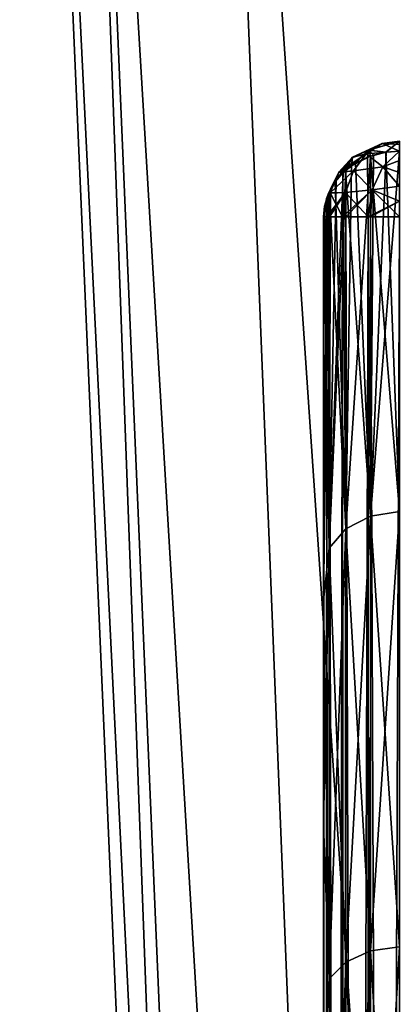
# Model space of a CAD drawing. Header units: millimetres. Extents: x -182 to 217, y -96 to 236.
# Tile 389 of 458: x 145.5 to 146.98, y 11.27 to 15.15. Entities that reach past the tile are written whole.
import ezdxf

# ---------------------------------------------------------------- set-up
doc = ezdxf.new("R2010")
doc.units = ezdxf.units.MM
doc.header["$LTSCALE"] = 52.148148
for name, color, linetype in [('1001', 7, 'CONTINUOUS'), ('1015', 7, 'CONTINUOUS'), ('892', 7, 'CONTINUOUS'), ('901', 7, 'CONTINUOUS'), ('903', 7, 'CONTINUOUS'), ('908', 7, 'CONTINUOUS'), ('909', 7, 'CONTINUOUS'), ('917', 7, 'CONTINUOUS'), ('918', 7, 'CONTINUOUS'), ('999', 7, 'CONTINUOUS')]:
    doc.layers.add(name, color=color, linetype=linetype)

msp = doc.modelspace()

# ---------------------------------------------------------------- linework, layer by layer
at = {"layer": '1001', "color": 7, "linetype": 'CONTINUOUS', "true_color": 0xaaaaaa}
for points in [[(146.6759, -7.0434, 6), (145.5, 20, 6), (145.6785, 20, 3.9596), (146.6759, -7.0434, 6)], [(146.6759, -7.0434, 6), (145.6785, 20, 3.9596), (146.8312, -7.0434, 4.1943), (146.6759, -7.0434, 6)], [(145.6785, 20, 3.9596), (146.2086, 20, 1.9813), (147.2926, -7.0434, 2.4416), (145.6785, 20, 3.9596)], [(146.8312, -7.0434, 4.1943), (145.6785, 20, 3.9596), (147.2926, -7.0434, 2.4416), (146.8312, -7.0434, 4.1943)], [(146.2086, 20, 1.9813), (147.0742, 20, 0.125), (148.0465, -7.0434, 0.7935), (146.2086, 20, 1.9813)], [(147.2926, -7.0434, 2.4416), (146.2086, 20, 1.9813), (148.0465, -7.0434, 0.7935), (147.2926, -7.0434, 2.4416)]]:
    msp.add_3dface(points, dxfattribs=at)
at = {"layer": '1015', "color": 7, "linetype": 'CONTINUOUS', "true_color": 0xaaaaaa}
for points in [[(146.7, 14.376, 14.3), (146.7, -14.376, 14.3), (146.7, 12.8633, 16.4926), (146.7, 14.376, 14.3)], [(146.7, -14.376, 14.3), (146.7, 11.9765, 17.4945), (146.7, 12.8633, 16.4926), (146.7, -14.376, 14.3)], [(146.7, -14.376, 14.3), (146.7, 11.012, 18.4216), (146.7, 11.9765, 17.4945), (146.7, -14.376, 14.3)]]:
    msp.add_3dface(points, dxfattribs=at)
at = {"layer": '892', "color": 7, "linetype": 'CONTINUOUS', "true_color": 0xaaaaaa}
for points in [[(146.7, -14.376, -2.3), (146.7, 14.376, -2.3), (146.7, -12.8633, -4.4926), (146.7, -14.376, -2.3)], [(146.7, -12.8633, -4.4926), (146.7, 14.376, -2.3), (146.7, -11.9765, -5.4945), (146.7, -12.8633, -4.4926)], [(146.7, -11.9765, -5.4945), (146.7, 14.376, -2.3), (146.7, -11.012, -6.4216), (146.7, -11.9765, -5.4945)], [(146.7, -11.012, -6.4216), (146.7, 14.376, -2.3), (146.7, -8.8762, -8.0276), (146.7, -11.012, -6.4216)], [(146.7, -8.8762, -8.0276), (146.7, 14.376, -2.3), (146.7, -7.7179, -8.6967), (146.7, -8.8762, -8.0276)], [(146.7, -7.7179, -8.6967), (146.7, 14.376, -2.3), (146.7, -6.5097, -9.2704), (146.7, -7.7179, -8.6967)], [(146.7, -6.5097, -9.2704), (146.7, 14.376, -2.3), (146.7, -5.2592, -9.7449), (146.7, -6.5097, -9.2704)], [(146.7, -5.2592, -9.7449), (146.7, 14.376, -2.3), (146.7, -3.9746, -10.1172), (146.7, -5.2592, -9.7449)], [(146.7, -3.9746, -10.1172), (146.7, 14.376, -2.3), (146.7, -2.6641, -10.3848), (146.7, -3.9746, -10.1172)], [(146.7, -2.6641, -10.3848), (146.7, 14.376, -2.3), (146.7, -1.3364, -10.5461), (146.7, -2.6641, -10.3848)], [(146.7, -1.3364, -10.5461), (146.7, 14.376, -2.3), (146.7, 0, -10.6), (146.7, -1.3364, -10.5461)], [(146.7, 0, -10.6), (146.7, 14.376, -2.3), (146.7, 1.3364, -10.5461), (146.7, 0, -10.6)], [(146.7, 1.3364, -10.5461), (146.7, 14.376, -2.3), (146.7, 2.6641, -10.3848), (146.7, 1.3364, -10.5461)], [(146.7, 2.6641, -10.3848), (146.7, 14.376, -2.3), (146.7, 3.9746, -10.1172), (146.7, 2.6641, -10.3848)], [(146.7, 3.9746, -10.1172), (146.7, 14.376, -2.3), (146.7, 5.2592, -9.7449), (146.7, 3.9746, -10.1172)], [(146.7, 5.2592, -9.7449), (146.7, 14.376, -2.3), (146.7, 6.5097, -9.2704), (146.7, 5.2592, -9.7449)], [(146.7, 6.5097, -9.2704), (146.7, 14.376, -2.3), (146.7, 7.7179, -8.6967), (146.7, 6.5097, -9.2704)], [(146.7, 7.7179, -8.6967), (146.7, 14.376, -2.3), (146.7, 8.8762, -8.0276), (146.7, 7.7179, -8.6967)], [(146.7, 8.8762, -8.0276), (146.7, 14.376, -2.3), (146.7, 11.012, -6.4216), (146.7, 8.8762, -8.0276)], [(146.7, 11.012, -6.4216), (146.7, 14.376, -2.3), (146.7, 11.9765, -5.4945), (146.7, 11.012, -6.4216)], [(146.7, 11.9765, -5.4945), (146.7, 14.376, -2.3), (146.7, 12.8633, -4.4926), (146.7, 11.9765, -5.4945)]]:
    msp.add_3dface(points, dxfattribs=at)
at = {"layer": '901', "color": 7, "linetype": 'CONTINUOUS', "true_color": 0xaaaaaa}
for points in [[(146.7, 14.376, -2.3), (146.7, -14.376, -2.3), (146.7131, -14.376, -2.2122), (146.7, 14.376, -2.3)], [(146.7, 14.376, -2.3), (146.7131, -14.376, -2.2122), (146.7132, 14.376, -2.212), (146.7, 14.376, -2.3)], [(146.7131, -14.376, -2.2122), (146.7228, -14.376, -2.1852), (146.7132, 14.376, -2.212), (146.7131, -14.376, -2.2122)], [(146.7132, 14.376, -2.212), (146.7228, -14.376, -2.1852), (146.7228, 14.376, -2.1852), (146.7132, 14.376, -2.212)], [(146.7228, -14.376, -2.1852), (146.7748, -14.376, -2.1018), (146.7228, 14.376, -2.1852), (146.7228, -14.376, -2.1852)], [(146.7228, 14.376, -2.1852), (146.7748, -14.376, -2.1018), (146.7749, 14.376, -2.1016), (146.7228, 14.376, -2.1852)], [(146.7748, -14.376, -2.1018), (146.7879, -14.376, -2.0879), (146.7749, 14.376, -2.1016), (146.7748, -14.376, -2.1018)], [(146.7749, 14.376, -2.1016), (146.7879, -14.376, -2.0879), (146.7879, 14.376, -2.0879), (146.7749, 14.376, -2.1016)], [(146.7879, -14.376, -2.0879), (146.8765, -14.376, -2.0266), (146.7879, 14.376, -2.0879), (146.7879, -14.376, -2.0879)], [(146.7879, 14.376, -2.0879), (146.8765, -14.376, -2.0266), (146.8767, 14.376, -2.0265), (146.7879, 14.376, -2.0879)], [(146.8765, -14.376, -2.0266), (146.8852, -14.376, -2.0228), (146.8767, 14.376, -2.0265), (146.8765, -14.376, -2.0266)], [(146.8767, 14.376, -2.0265), (146.8852, -14.376, -2.0228), (146.8852, 14.376, -2.0228), (146.8767, 14.376, -2.0265)], [(147, -14.376, -2), (147, 14.376, -2), (146.8852, 14.376, -2.0228), (147, -14.376, -2)], [(146.8852, -14.376, -2.0228), (147, -14.376, -2), (146.8852, 14.376, -2.0228), (146.8852, -14.376, -2.0228)]]:
    msp.add_3dface(points, dxfattribs=at)
at = {"layer": '903', "color": 7, "linetype": 'CONTINUOUS', "true_color": 0xaaaaaa}
for points in [[(146.7, 14.376, 14.3), (146.7131, 14.376, 14.2122), (146.7, -14.376, 14.3), (146.7, 14.376, 14.3)], [(146.7, -14.376, 14.3), (146.7131, 14.376, 14.2122), (146.7132, -14.376, 14.212), (146.7, -14.376, 14.3)], [(146.7131, 14.376, 14.2122), (146.7228, 14.376, 14.1852), (146.7132, -14.376, 14.212), (146.7131, 14.376, 14.2122)], [(146.7132, -14.376, 14.212), (146.7228, 14.376, 14.1852), (146.7228, -14.376, 14.1852), (146.7132, -14.376, 14.212)], [(146.7228, 14.376, 14.1852), (146.7748, 14.376, 14.1018), (146.7228, -14.376, 14.1852), (146.7228, 14.376, 14.1852)], [(146.7228, -14.376, 14.1852), (146.7748, 14.376, 14.1018), (146.7749, -14.376, 14.1016), (146.7228, -14.376, 14.1852)], [(146.7748, 14.376, 14.1018), (146.7879, 14.376, 14.0879), (146.7749, -14.376, 14.1016), (146.7748, 14.376, 14.1018)], [(146.7749, -14.376, 14.1016), (146.7879, 14.376, 14.0879), (146.7879, -14.376, 14.0879), (146.7749, -14.376, 14.1016)], [(146.7879, 14.376, 14.0879), (146.8765, 14.376, 14.0266), (146.7879, -14.376, 14.0879), (146.7879, 14.376, 14.0879)], [(146.7879, -14.376, 14.0879), (146.8765, 14.376, 14.0266), (146.8767, -14.376, 14.0265), (146.7879, -14.376, 14.0879)], [(146.8765, 14.376, 14.0266), (146.8852, 14.376, 14.0228), (146.8767, -14.376, 14.0265), (146.8765, 14.376, 14.0266)], [(146.8767, -14.376, 14.0265), (146.8852, 14.376, 14.0228), (146.8852, -14.376, 14.0228), (146.8767, -14.376, 14.0265)], [(147, 14.376, 14), (147, -14.376, 14), (146.8852, -14.376, 14.0228), (147, 14.376, 14)], [(146.8852, 14.376, 14.0228), (147, 14.376, 14), (146.8852, -14.376, 14.0228), (146.8852, 14.376, 14.0228)]]:
    msp.add_3dface(points, dxfattribs=at)
at = {"layer": '908', "color": 7, "linetype": 'CONTINUOUS', "true_color": 0xaaaaaa}
for points in [[(146.8139, 14.6109, 14.313), (146.8786, 14.6391, 14.3777), (146.9314, 14.6651, 14.2584), (146.8139, 14.6109, 14.313)], [(146.8687, 14.6248, 14.1957), (146.8139, 14.6109, 14.313), (146.9314, 14.6651, 14.2584), (146.8687, 14.6248, 14.1957)], [(147, 14.6348, 14.1481), (146.8687, 14.6248, 14.1957), (146.9314, 14.6651, 14.2584), (147, 14.6348, 14.1481)], [(147, 14.6748, 14.327), (146.8786, 14.6391, 14.3777), (146.9468, 14.6317, 14.4476), (147, 14.6748, 14.327)], [(146.8786, 14.6391, 14.3777), (147, 14.6748, 14.327), (146.9314, 14.6651, 14.2584), (146.8786, 14.6391, 14.3777)], [(147, 14.6748, 14.327), (147, 14.6611, 14.2064), (146.9314, 14.6651, 14.2584), (147, 14.6748, 14.327)], [(147, 14.6611, 14.2064), (147, 14.6348, 14.1481), (146.9314, 14.6651, 14.2584), (147, 14.6611, 14.2064)], [(147, 14.6744, 14.3309), (147, 14.6748, 14.327), (146.9468, 14.6317, 14.4476), (147, 14.6744, 14.3309)], [(147, 14.6358, 14.45), (147, 14.6744, 14.3309), (146.9468, 14.6317, 14.4476), (147, 14.6358, 14.45)], [(146.8139, 14.6109, 14.313), (146.7605, 14.5521, 14.2596), (146.7494, 14.5189, 14.3825), (146.8139, 14.6109, 14.313)], [(146.7768, 14.5496, 14.4002), (146.8139, 14.6109, 14.313), (146.7494, 14.5189, 14.3825), (146.7768, 14.5496, 14.4002)], [(146.7605, 14.5521, 14.2596), (146.8139, 14.6109, 14.313), (146.8687, 14.6248, 14.1957), (146.7605, 14.5521, 14.2596)], [(146.8184, 14.5581, 14.1455), (146.7605, 14.5521, 14.2596), (146.8687, 14.6248, 14.1957), (146.8184, 14.5581, 14.1455)], [(146.7876, 14.5595, 14.4059), (146.8139, 14.6109, 14.313), (146.7768, 14.5496, 14.4002), (146.7876, 14.5595, 14.4059)], [(146.8103, 14.5773, 14.4162), (146.8139, 14.6109, 14.313), (146.7876, 14.5595, 14.4059), (146.8103, 14.5773, 14.4162)], [(146.8786, 14.6391, 14.3777), (146.8139, 14.6109, 14.313), (146.8103, 14.5773, 14.4162), (146.8786, 14.6391, 14.3777)], [(146.8848, 14.6159, 14.4385), (146.8786, 14.6391, 14.3777), (146.8103, 14.5773, 14.4162), (146.8848, 14.6159, 14.4385)], [(146.8184, 14.5581, 14.1455), (146.8687, 14.6248, 14.1957), (146.9337, 14.5732, 14.0839), (146.8184, 14.5581, 14.1455)], [(146.8687, 14.6248, 14.1957), (147, 14.6348, 14.1481), (146.9337, 14.5732, 14.0839), (146.8687, 14.6248, 14.1957)], [(146.9468, 14.6317, 14.4476), (146.8786, 14.6391, 14.3777), (146.8967, 14.6199, 14.4408), (146.9468, 14.6317, 14.4476)], [(146.8967, 14.6199, 14.4408), (146.8786, 14.6391, 14.3777), (146.8848, 14.6159, 14.4385), (146.8967, 14.6199, 14.4408)], [(147, 14.6348, 14.1481), (147, 14.5512, 14.0565), (146.9337, 14.5732, 14.0839), (147, 14.6348, 14.1481)], [(146.8913, 14.4826, 14.0415), (146.8184, 14.5581, 14.1455), (146.9337, 14.5732, 14.0839), (146.8913, 14.4826, 14.0415)], [(147, 14.4966, 14.0253), (146.8913, 14.4826, 14.0415), (146.9337, 14.5732, 14.0839), (147, 14.4966, 14.0253)], [(147, 14.5512, 14.0565), (147, 14.4966, 14.0253), (146.9337, 14.5732, 14.0839), (147, 14.5512, 14.0565)], [(146.7254, 14.4702, 14.2245), (146.7605, 14.5521, 14.2596), (146.8184, 14.5581, 14.1455), (146.7254, 14.4702, 14.2245)], [(146.786, 14.4722, 14.113), (146.7254, 14.4702, 14.2245), (146.8184, 14.5581, 14.1455), (146.786, 14.4722, 14.113)], [(146.7605, 14.5521, 14.2596), (146.7254, 14.4702, 14.2245), (146.7275, 14.4847, 14.3627), (146.7605, 14.5521, 14.2596)], [(146.7494, 14.5189, 14.3825), (146.7605, 14.5521, 14.2596), (146.7275, 14.4847, 14.3627), (146.7494, 14.5189, 14.3825)], [(146.786, 14.4722, 14.113), (146.8184, 14.5581, 14.1455), (146.8913, 14.4826, 14.0415), (146.786, 14.4722, 14.113)], [(147, 14.4966, 14.0253), (147, 14.4374, 14.0064), (146.8913, 14.4826, 14.0415), (147, 14.4966, 14.0253)], [(146.7227, 14.4752, 14.3573), (146.7254, 14.4702, 14.2245), (146.7117, 14.4478, 14.3414), (146.7227, 14.4752, 14.3573)], [(146.7254, 14.4702, 14.2245), (146.7131, 14.376, 14.2122), (146.7117, 14.4478, 14.3414), (146.7254, 14.4702, 14.2245)], [(146.7228, 14.376, 14.1852), (146.7131, 14.376, 14.2122), (146.7254, 14.4702, 14.2245), (146.7228, 14.376, 14.1852)], [(146.7275, 14.4847, 14.3627), (146.7254, 14.4702, 14.2245), (146.7227, 14.4752, 14.3573), (146.7275, 14.4847, 14.3627)], [(146.7748, 14.376, 14.1018), (146.7228, 14.376, 14.1852), (146.7254, 14.4702, 14.2245), (146.7748, 14.376, 14.1018)], [(146.7748, 14.376, 14.1018), (146.7254, 14.4702, 14.2245), (146.786, 14.4722, 14.113), (146.7748, 14.376, 14.1018)], [(146.7879, 14.376, 14.0879), (146.7748, 14.376, 14.1018), (146.786, 14.4722, 14.113), (146.7879, 14.376, 14.0879)], [(146.8765, 14.376, 14.0266), (146.786, 14.4722, 14.113), (146.8913, 14.4826, 14.0415), (146.8765, 14.376, 14.0266)], [(146.8765, 14.376, 14.0266), (146.7879, 14.376, 14.0879), (146.786, 14.4722, 14.113), (146.8765, 14.376, 14.0266)], [(146.8852, 14.376, 14.0228), (146.8765, 14.376, 14.0266), (146.8913, 14.4826, 14.0415), (146.8852, 14.376, 14.0228)], [(147, 14.376, 14), (146.8852, 14.376, 14.0228), (146.8913, 14.4826, 14.0415), (147, 14.376, 14)], [(147, 14.4374, 14.0064), (147, 14.376, 14), (146.8913, 14.4826, 14.0415), (147, 14.4374, 14.0064)], [(146.7131, 14.376, 14.2122), (146.7, 14.376, 14.3), (146.7117, 14.4478, 14.3414), (146.7131, 14.376, 14.2122)]]:
    msp.add_3dface(points, dxfattribs=at)
at = {"layer": '909', "color": 7, "linetype": 'CONTINUOUS', "true_color": 0xaaaaaa}
for points in [[(146.8848, 14.6159, 14.4385), (146.8103, 14.5773, 14.4162), (146.7878, 13.1442, 16.4821), (146.8848, 14.6159, 14.4385)], [(146.8852, 13.1951, 16.5227), (146.8848, 14.6159, 14.4385), (146.7878, 13.1442, 16.4821), (146.8852, 13.1951, 16.5227)], [(146.8967, 14.6199, 14.4408), (146.8848, 14.6159, 14.4385), (146.8852, 13.1951, 16.5227), (146.8967, 14.6199, 14.4408)], [(147, 13.213, 16.537), (147, 14.6358, 14.45), (146.8852, 13.1951, 16.5227), (147, 13.213, 16.537)], [(147, 14.6358, 14.45), (146.9468, 14.6317, 14.4476), (146.8852, 13.1951, 16.5227), (147, 14.6358, 14.45)], [(146.9468, 14.6317, 14.4476), (146.8967, 14.6199, 14.4408), (146.8852, 13.1951, 16.5227), (146.9468, 14.6317, 14.4476)], [(146.8103, 14.5773, 14.4162), (146.7876, 14.5595, 14.4059), (146.7878, 13.1442, 16.4821), (146.8103, 14.5773, 14.4162)], [(146.7876, 14.5595, 14.4059), (146.7768, 14.5496, 14.4002), (146.7227, 13.068, 16.4214), (146.7876, 14.5595, 14.4059)], [(146.7876, 14.5595, 14.4059), (146.7227, 13.068, 16.4214), (146.7878, 13.1442, 16.4821), (146.7876, 14.5595, 14.4059)], [(146.7768, 14.5496, 14.4002), (146.7494, 14.5189, 14.3825), (146.7227, 13.068, 16.4214), (146.7768, 14.5496, 14.4002)], [(146.7494, 14.5189, 14.3825), (146.7275, 14.4847, 14.3627), (146.7227, 13.068, 16.4214), (146.7494, 14.5189, 14.3825)], [(146.7227, 14.4752, 14.3573), (146.7117, 14.4478, 14.3414), (146.7, 12.8633, 16.4926), (146.7227, 14.4752, 14.3573)], [(146.7227, 14.4752, 14.3573), (146.7, 12.8633, 16.4926), (146.7227, 13.068, 16.4214), (146.7227, 14.4752, 14.3573)], [(146.7275, 14.4847, 14.3627), (146.7227, 14.4752, 14.3573), (146.7227, 13.068, 16.4214), (146.7275, 14.4847, 14.3627)], [(146.7117, 14.4478, 14.3414), (146.7, 14.376, 14.3), (146.7, 12.8633, 16.4926), (146.7117, 14.4478, 14.3414)], [(147, 11.4949, 18.3886), (147, 13.213, 16.537), (146.8852, 11.4794, 18.3718), (147, 11.4949, 18.3886)], [(146.8852, 11.4794, 18.3718), (147, 13.213, 16.537), (146.8852, 13.1951, 16.5227), (146.8852, 11.4794, 18.3718)], [(146.8852, 11.4794, 18.3718), (146.8852, 13.1951, 16.5227), (146.7878, 11.4351, 18.3241), (146.8852, 11.4794, 18.3718)], [(146.8852, 13.1951, 16.5227), (146.7878, 13.1442, 16.4821), (146.7878, 11.4351, 18.3241), (146.8852, 13.1951, 16.5227)], [(146.7227, 13.068, 16.4214), (146.7227, 11.3688, 18.2527), (146.7878, 13.1442, 16.4821), (146.7227, 13.068, 16.4214)], [(146.7878, 13.1442, 16.4821), (146.7227, 11.3688, 18.2527), (146.7878, 11.4351, 18.3241), (146.7878, 13.1442, 16.4821)], [(146.7, 12.8633, 16.4926), (146.7, 11.9765, 17.4945), (146.7227, 13.068, 16.4214), (146.7, 12.8633, 16.4926)], [(146.7227, 13.068, 16.4214), (146.7, 11.9765, 17.4945), (146.7227, 11.3688, 18.2527), (146.7227, 13.068, 16.4214)], [(146.7, 11.9765, 17.4945), (146.7, 11.012, 18.4216), (146.7227, 11.3688, 18.2527), (146.7, 11.9765, 17.4945)], [(146.8852, 9.5072, 19.9446), (146.8852, 11.4794, 18.3718), (146.7878, 9.4706, 19.8908), (146.8852, 9.5072, 19.9446)], [(146.8852, 11.4794, 18.3718), (146.7878, 11.4351, 18.3241), (146.7878, 9.4706, 19.8908), (146.8852, 11.4794, 18.3718)], [(147, 9.5201, 19.9634), (147, 11.4949, 18.3886), (146.8852, 9.5072, 19.9446), (147, 9.5201, 19.9634)], [(146.8852, 9.5072, 19.9446), (147, 11.4949, 18.3886), (146.8852, 11.4794, 18.3718), (146.8852, 9.5072, 19.9446)], [(146.7227, 11.3688, 18.2527), (146.7227, 9.4157, 19.8102), (146.7878, 11.4351, 18.3241), (146.7227, 11.3688, 18.2527)], [(146.7878, 11.4351, 18.3241), (146.7227, 9.4157, 19.8102), (146.7878, 9.4706, 19.8908), (146.7878, 11.4351, 18.3241)], [(146.7227, 11.3688, 18.2527), (146.7, 11.012, 18.4216), (146.7227, 9.4157, 19.8102), (146.7227, 11.3688, 18.2527)]]:
    msp.add_3dface(points, dxfattribs=at)
at = {"layer": '917', "color": 7, "linetype": 'CONTINUOUS', "true_color": 0xaaaaaa}
for points in [[(146.8852, 13.1951, -4.5227), (146.8262, 14.5878, -2.4223), (146.873, 14.6114, -2.4359), (146.8852, 13.1951, -4.5227)], [(146.8849, 14.616, -2.4385), (146.8852, 13.1951, -4.5227), (146.873, 14.6114, -2.4359), (146.8849, 14.616, -2.4385)], [(146.9459, 14.6316, -2.4475), (147, 13.213, -4.537), (146.8849, 14.616, -2.4385), (146.9459, 14.6316, -2.4475)], [(146.8849, 14.616, -2.4385), (147, 13.213, -4.537), (146.8852, 13.1951, -4.5227), (146.8849, 14.616, -2.4385)], [(147, 14.6358, -2.45), (147, 13.213, -4.537), (146.9459, 14.6316, -2.4475), (147, 14.6358, -2.45)], [(146.8852, 13.1951, -4.5227), (146.7872, 14.5591, -2.4057), (146.8262, 14.5878, -2.4223), (146.8852, 13.1951, -4.5227)], [(146.7878, 13.1442, -4.4821), (146.7462, 14.5145, -2.38), (146.7765, 14.5494, -2.4001), (146.7878, 13.1442, -4.4821)], [(146.7872, 14.5591, -2.4057), (146.7878, 13.1442, -4.4821), (146.7765, 14.5494, -2.4001), (146.7872, 14.5591, -2.4057)], [(146.8852, 13.1951, -4.5227), (146.7878, 13.1442, -4.4821), (146.7872, 14.5591, -2.4057), (146.8852, 13.1951, -4.5227)], [(146.7228, 14.4753, -2.3573), (146.7462, 14.5145, -2.38), (146.7878, 13.1442, -4.4821), (146.7228, 14.4753, -2.3573)], [(146.7182, 14.4652, -2.3515), (146.7227, 13.068, -4.4214), (146.7041, 14.4187, -2.3247), (146.7182, 14.4652, -2.3515)], [(146.7228, 14.4753, -2.3573), (146.7227, 13.068, -4.4214), (146.7182, 14.4652, -2.3515), (146.7228, 14.4753, -2.3573)], [(146.7227, 13.068, -4.4214), (146.7228, 14.4753, -2.3573), (146.7878, 13.1442, -4.4821), (146.7227, 13.068, -4.4214)], [(146.7227, 13.068, -4.4214), (146.7, 14.376, -2.3), (146.7041, 14.4187, -2.3247), (146.7227, 13.068, -4.4214)], [(146.7, 12.8633, -4.4926), (146.7, 14.376, -2.3), (146.7227, 13.068, -4.4214), (146.7, 12.8633, -4.4926)], [(147, 13.213, -4.537), (147, 11.4949, -6.3886), (146.8852, 13.1951, -4.5227), (147, 13.213, -4.537)], [(146.8852, 13.1951, -4.5227), (146.8852, 11.4794, -6.3718), (146.7878, 13.1442, -4.4821), (146.8852, 13.1951, -4.5227)], [(146.8852, 13.1951, -4.5227), (147, 11.4949, -6.3886), (146.8852, 11.4794, -6.3718), (146.8852, 13.1951, -4.5227)], [(146.7878, 11.4351, -6.3241), (146.7227, 13.068, -4.4214), (146.7878, 13.1442, -4.4821), (146.7878, 11.4351, -6.3241)], [(146.8852, 11.4794, -6.3718), (146.7878, 11.4351, -6.3241), (146.7878, 13.1442, -4.4821), (146.8852, 11.4794, -6.3718)], [(146.7227, 11.3688, -6.2527), (146.7, 12.8633, -4.4926), (146.7227, 13.068, -4.4214), (146.7227, 11.3688, -6.2527)], [(146.7227, 11.3688, -6.2527), (146.7227, 13.068, -4.4214), (146.7878, 11.4351, -6.3241), (146.7227, 11.3688, -6.2527)], [(146.7, 11.9765, -5.4945), (146.7, 12.8633, -4.4926), (146.7227, 11.3688, -6.2527), (146.7, 11.9765, -5.4945)], [(146.7, 11.012, -6.4216), (146.7, 11.9765, -5.4945), (146.7227, 11.3688, -6.2527), (146.7, 11.012, -6.4216)], [(146.8852, 11.4794, -6.3718), (146.8852, 9.5072, -7.9446), (146.7878, 11.4351, -6.3241), (146.8852, 11.4794, -6.3718)], [(147, 11.4949, -6.3886), (147, 9.5201, -7.9634), (146.8852, 11.4794, -6.3718), (147, 11.4949, -6.3886)], [(146.8852, 11.4794, -6.3718), (147, 9.5201, -7.9634), (146.8852, 9.5072, -7.9446), (146.8852, 11.4794, -6.3718)], [(146.7878, 9.4706, -7.8908), (146.7227, 11.3688, -6.2527), (146.7878, 11.4351, -6.3241), (146.7878, 9.4706, -7.8908)], [(146.8852, 9.5072, -7.9446), (146.7878, 9.4706, -7.8908), (146.7878, 11.4351, -6.3241), (146.8852, 9.5072, -7.9446)], [(146.7227, 9.4157, -7.8102), (146.7, 11.012, -6.4216), (146.7227, 11.3688, -6.2527), (146.7227, 9.4157, -7.8102)], [(146.7227, 9.4157, -7.8102), (146.7227, 11.3688, -6.2527), (146.7878, 9.4706, -7.8908), (146.7227, 9.4157, -7.8102)]]:
    msp.add_3dface(points, dxfattribs=at)
at = {"layer": '918', "color": 7, "linetype": 'CONTINUOUS', "true_color": 0xaaaaaa}
for points in [[(146.8688, 14.6247, -2.1954), (146.9315, 14.6651, -2.2581), (146.8132, 14.6105, -2.3121), (146.8688, 14.6247, -2.1954)], [(146.8132, 14.6105, -2.3121), (146.9315, 14.6651, -2.2581), (146.8776, 14.639, -2.3764), (146.8132, 14.6105, -2.3121)], [(146.8688, 14.6247, -2.1954), (147, 14.6346, -2.1478), (146.9315, 14.6651, -2.2581), (146.8688, 14.6247, -2.1954)], [(146.9315, 14.6651, -2.2581), (147, 14.6748, -2.3267), (146.8776, 14.639, -2.3764), (146.9315, 14.6651, -2.2581)], [(146.8776, 14.639, -2.3764), (147, 14.6748, -2.3267), (147, 14.6744, -2.3309), (146.8776, 14.639, -2.3764)], [(146.9459, 14.6316, -2.4475), (146.8776, 14.639, -2.3764), (147, 14.6744, -2.3309), (146.9459, 14.6316, -2.4475)], [(147, 14.6748, -2.3267), (146.9315, 14.6651, -2.2581), (147, 14.6611, -2.2065), (147, 14.6748, -2.3267)], [(146.9315, 14.6651, -2.2581), (147, 14.6346, -2.1478), (147, 14.6611, -2.2065), (146.9315, 14.6651, -2.2581)], [(147, 14.6358, -2.45), (146.9459, 14.6316, -2.4475), (147, 14.6744, -2.3309), (147, 14.6358, -2.45)], [(146.7765, 14.5494, -2.4001), (146.7462, 14.5145, -2.38), (146.8132, 14.6105, -2.3121), (146.7765, 14.5494, -2.4001)], [(146.7462, 14.5145, -2.38), (146.7602, 14.5516, -2.259), (146.8132, 14.6105, -2.3121), (146.7462, 14.5145, -2.38)], [(146.8186, 14.558, -2.1452), (146.8688, 14.6247, -2.1954), (146.7602, 14.5516, -2.259), (146.8186, 14.558, -2.1452)], [(146.7602, 14.5516, -2.259), (146.8688, 14.6247, -2.1954), (146.8132, 14.6105, -2.3121), (146.7602, 14.5516, -2.259)], [(146.7872, 14.5591, -2.4057), (146.7765, 14.5494, -2.4001), (146.8776, 14.639, -2.3764), (146.7872, 14.5591, -2.4057)], [(146.7765, 14.5494, -2.4001), (146.8132, 14.6105, -2.3121), (146.8776, 14.639, -2.3764), (146.7765, 14.5494, -2.4001)], [(146.8262, 14.5878, -2.4223), (146.7872, 14.5591, -2.4057), (146.8776, 14.639, -2.3764), (146.8262, 14.5878, -2.4223)], [(146.8186, 14.558, -2.1452), (146.9338, 14.573, -2.0836), (146.8688, 14.6247, -2.1954), (146.8186, 14.558, -2.1452)], [(146.873, 14.6114, -2.4359), (146.8262, 14.5878, -2.4223), (146.8776, 14.639, -2.3764), (146.873, 14.6114, -2.4359)], [(146.9338, 14.573, -2.0836), (147, 14.6346, -2.1478), (146.8688, 14.6247, -2.1954), (146.9338, 14.573, -2.0836)], [(146.9459, 14.6316, -2.4475), (146.873, 14.6114, -2.4359), (146.8776, 14.639, -2.3764), (146.9459, 14.6316, -2.4475)], [(146.9459, 14.6316, -2.4475), (146.8849, 14.616, -2.4385), (146.873, 14.6114, -2.4359), (146.9459, 14.6316, -2.4475)], [(147, 14.6346, -2.1478), (146.9338, 14.573, -2.0836), (147, 14.5982, -2.0984), (147, 14.6346, -2.1478)], [(146.8915, 14.4825, -2.0413), (146.9338, 14.573, -2.0836), (146.8186, 14.558, -2.1452), (146.8915, 14.4825, -2.0413)], [(146.9338, 14.573, -2.0836), (146.8915, 14.4825, -2.0413), (147, 14.4966, -2.0253), (146.9338, 14.573, -2.0836)], [(147, 14.5982, -2.0984), (146.9338, 14.573, -2.0836), (147, 14.5512, -2.0565), (147, 14.5982, -2.0984)], [(147, 14.5512, -2.0565), (146.9338, 14.573, -2.0836), (147, 14.4966, -2.0253), (147, 14.5512, -2.0565)], [(146.7228, 14.4753, -2.3573), (146.7182, 14.4652, -2.3515), (146.7602, 14.5516, -2.259), (146.7228, 14.4753, -2.3573)], [(146.7182, 14.4652, -2.3515), (146.7253, 14.4699, -2.2242), (146.7602, 14.5516, -2.259), (146.7182, 14.4652, -2.3515)], [(146.7462, 14.5145, -2.38), (146.7228, 14.4753, -2.3573), (146.7602, 14.5516, -2.259), (146.7462, 14.5145, -2.38)], [(146.7862, 14.4721, -2.1128), (146.8186, 14.558, -2.1452), (146.7253, 14.4699, -2.2242), (146.7862, 14.4721, -2.1128)], [(146.7253, 14.4699, -2.2242), (146.8186, 14.558, -2.1452), (146.7602, 14.5516, -2.259), (146.7253, 14.4699, -2.2242)], [(146.7862, 14.4721, -2.1128), (146.8915, 14.4825, -2.0413), (146.8186, 14.558, -2.1452), (146.7862, 14.4721, -2.1128)], [(147, 14.4966, -2.0253), (146.8915, 14.4825, -2.0413), (147, 14.4374, -2.0064), (147, 14.4966, -2.0253)], [(146.7, 14.376, -2.3), (146.7132, 14.376, -2.212), (146.7253, 14.4699, -2.2242), (146.7, 14.376, -2.3)], [(146.7041, 14.4187, -2.3247), (146.7, 14.376, -2.3), (146.7253, 14.4699, -2.2242), (146.7041, 14.4187, -2.3247)], [(146.7182, 14.4652, -2.3515), (146.7041, 14.4187, -2.3247), (146.7253, 14.4699, -2.2242), (146.7182, 14.4652, -2.3515)], [(146.7132, 14.376, -2.212), (146.7228, 14.376, -2.1852), (146.7862, 14.4721, -2.1128), (146.7132, 14.376, -2.212)], [(146.7132, 14.376, -2.212), (146.7862, 14.4721, -2.1128), (146.7253, 14.4699, -2.2242), (146.7132, 14.376, -2.212)], [(146.7228, 14.376, -2.1852), (146.7749, 14.376, -2.1016), (146.7862, 14.4721, -2.1128), (146.7228, 14.376, -2.1852)], [(146.7749, 14.376, -2.1016), (146.7879, 14.376, -2.0879), (146.8915, 14.4825, -2.0413), (146.7749, 14.376, -2.1016)], [(146.7749, 14.376, -2.1016), (146.8915, 14.4825, -2.0413), (146.7862, 14.4721, -2.1128), (146.7749, 14.376, -2.1016)], [(146.7879, 14.376, -2.0879), (146.8767, 14.376, -2.0265), (146.8915, 14.4825, -2.0413), (146.7879, 14.376, -2.0879)], [(146.8915, 14.4825, -2.0413), (146.8767, 14.376, -2.0265), (147, 14.4374, -2.0064), (146.8915, 14.4825, -2.0413)], [(146.8767, 14.376, -2.0265), (146.8852, 14.376, -2.0228), (147, 14.4374, -2.0064), (146.8767, 14.376, -2.0265)], [(146.8852, 14.376, -2.0228), (147, 14.376, -2), (147, 14.4374, -2.0064), (146.8852, 14.376, -2.0228)]]:
    msp.add_3dface(points, dxfattribs=at)
at = {"layer": '999', "color": 7, "linetype": 'CONTINUOUS', "true_color": 0xaaaaaa}
for points in [[(146.6759, -7.0434, 6), (146.8312, -7.0434, 7.8057), (145.5, 20, 6), (146.6759, -7.0434, 6)], [(145.5, 20, 6), (146.8312, -7.0434, 7.8057), (145.6785, 20, 8.0404), (145.5, 20, 6)], [(146.8312, -7.0434, 7.8057), (147.2926, -7.0434, 9.5584), (145.6785, 20, 8.0404), (146.8312, -7.0434, 7.8057)], [(145.6785, 20, 8.0404), (147.2926, -7.0434, 9.5584), (146.2086, 20, 10.0187), (145.6785, 20, 8.0404)], [(147.2926, -7.0434, 9.5584), (148.0465, -7.0434, 11.2065), (146.2086, 20, 10.0187), (147.2926, -7.0434, 9.5584)], [(146.2086, 20, 10.0187), (148.0465, -7.0434, 11.2065), (147.0742, 20, 11.875), (146.2086, 20, 10.0187)]]:
    msp.add_3dface(points, dxfattribs=at)

doc.saveas('drawing.dxf')
